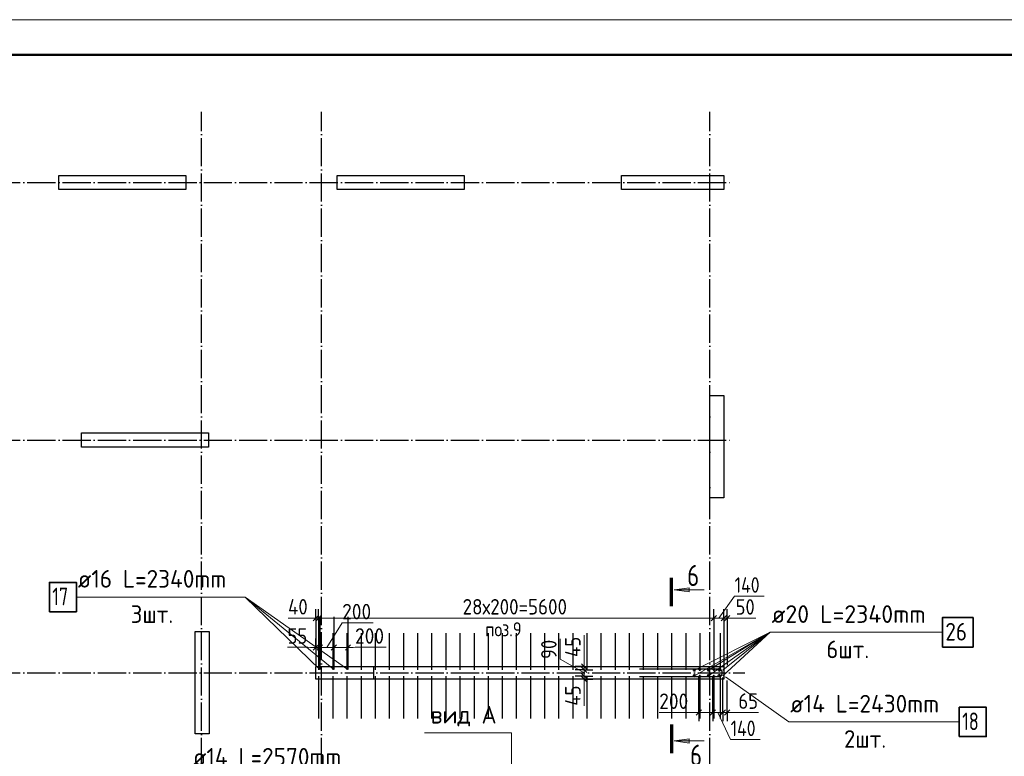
# Model space of a CAD drawing. Header units: millimetres. Extents: x -49773 to 2322955, y -3321 to 58485.
# Tile 447 of 580: x 1735988 to 1749938, y 46604 to 57044. Entities that reach past the tile are written whole.
import ezdxf

# ---------------------------------------------------------------- set-up
doc = ezdxf.new("R2010")
doc.units = ezdxf.units.MM
doc.linetypes.add('______11', pattern=[500, 400, -50, 0, -50])
doc.linetypes.add('______5', pattern=[1100, 800, -100, 100, -100])
for name, color, linetype, lineweight in [('Standard', 7, 'Continuous', 25), ('Арм.стержн. вертикальными 1', 22, 'Continuous', 35), ('Арм.стержн.горизонт. 2', 202, 'Continuous', 35), ('Обозначение разреза_ общее', 7, 'Continuous', 25), ('Размерная линия_ общее', 7, 'Continuous', 13), ('Стена_ общее', 7, 'Continuous', 35)]:
    doc.layers.add(name, color=color, linetype=linetype, lineweight=lineweight)
doc.layers.add('Арм.стержн. вертикальными 2', color=7, linetype='Continuous', lineweight=35, true_color=0x006e00)
doc.layers.add('Осевая линия_ общее', color=7, linetype='______5', lineweight=13, true_color=0xa0a0a0)
doc.styles.add('ISOCPEUR', font='txt')

msp = doc.modelspace()

# ---------------------------------------------------------------- hatches: boundary and pattern name
at = {"layer": 'Обозначение разреза_ общее', "linetype": 'Continuous', "lineweight": 13, "transparency": 33554687}
for points in [[(1745470.9, 48933.8), (1745260.9, 48963.8), (1745470.9, 48993.8)], [(1745470.9, 46792.5), (1745260.9, 46822.4), (1745470.9, 46852.5)]]:
    msp.add_hatch(color=7, dxfattribs=at).paths.add_polyline_path(points, flags=16)

# ---------------------------------------------------------------- linework, layer by layer
at = {"color": 7, "linetype": 'Continuous', "lineweight": 25, "transparency": 33554687}
for p, q in [((1736543.6, 54636.8), (1736543.6, 54836.8)), ((1736543.6, 54836.8), (1738343.6, 54836.8)), ((1738343.6, 54836.8), (1738343.6, 54636.8)), ((1740483.6, 54636.8), (1740483.6, 54836.8)), ((1740483.6, 54836.8), (1742283.6, 54836.8)), ((1742283.6, 54836.8), (1742283.6, 54636.8)), ((1744513.6, 54636.8), (1744513.6, 54836.8)), ((1744513.6, 54836.8), (1745963.6, 54836.8)), ((1745963.6, 54836.8), (1745963.6, 54636.8)), ((1738343.6, 54636.8), (1736543.6, 54636.8)), ((1742283.6, 54636.8), (1740483.6, 54636.8)), ((1745963.6, 54636.8), (1744513.6, 54636.8)), ((1745763.6, 50266.8), (1745763.6, 51716.8)), ((1745763.6, 51716.8), (1745963.6, 51716.8)), ((1745963.6, 51716.8), (1745963.6, 50266.8)), ((1736863.6, 50986.8), (1736863.6, 51186.8)), ((1736863.6, 51186.8), (1738663.6, 51186.8)), ((1738663.6, 51186.8), (1738663.6, 50986.8)), ((1738663.6, 50986.8), (1736863.6, 50986.8)), ((1745963.6, 50266.8), (1745763.6, 50266.8)), ((1738473.6, 46921.8), (1738473.6, 48371.8)), ((1738473.6, 48371.8), (1738673.6, 48371.8)), ((1738673.6, 48371.8), (1738673.6, 46921.8)), ((1738673.6, 46921.8), (1738473.6, 46921.8))]:
    msp.add_line(p, q, dxfattribs=at)
at = {"layer": 'Standard', "color": 7, "linetype": 'Continuous', "lineweight": 13, "transparency": 33554687}
msp.add_lwpolyline([(1719537.9, -2355.6), (1761537.9, -2355.6), (1761537.9, 57044.4), (1719537.9, 57044.4), (1719537.9, -2355.6)], close=True, dxfattribs=at)
at = {"layer": 'Standard', "color": 7, "linetype": 'Continuous', "lineweight": 50, "transparency": 33554687}
msp.add_lwpolyline([(1721537.9, 56544.4), (1761037.9, 56544.4), (1761037.9, -1855.6), (1721537.9, -1855.6), (1721537.9, 56544.4)], close=True, dxfattribs=at)
at = {"layer": 'Арм.стержн. вертикальными 1', "color": 4, "linetype": 'Continuous', "lineweight": 25, "transparency": 33554687}
for p, q in [((1740223.6, 48351.8), (1740223.6, 47831.8)), ((1740423.6, 48351.8), (1740423.6, 47831.8)), ((1740623.6, 48351.8), (1740623.6, 47831.8)), ((1740823.6, 48351.8), (1740823.6, 47831.8)), ((1741023.6, 48351.8), (1741023.6, 47831.8)), ((1741223.6, 48351.8), (1741223.6, 47831.8)), ((1741423.6, 48351.8), (1741423.6, 47831.8)), ((1741623.6, 48351.8), (1741623.6, 47831.8)), ((1741823.6, 48351.8), (1741823.6, 47831.8)), ((1742023.6, 48351.8), (1742023.6, 47831.8)), ((1742223.6, 48351.8), (1742223.6, 47831.8)), ((1742428.6, 48351.8), (1742428.6, 47831.8)), ((1742623.6, 48351.8), (1742623.6, 47831.8)), ((1742823.6, 48351.8), (1742823.6, 47831.8)), ((1743023.6, 48351.8), (1743023.6, 47831.8)), ((1743223.6, 48351.8), (1743223.6, 47831.8)), ((1743423.6, 48351.8), (1743423.6, 47831.8)), ((1743623.6, 48351.8), (1743623.6, 47831.8)), ((1743823.6, 48351.8), (1743823.6, 47831.8)), ((1744023.6, 48351.8), (1744023.6, 47831.8)), ((1744223.6, 48351.8), (1744223.6, 47831.8)), ((1744423.6, 48351.8), (1744423.6, 47831.8)), ((1744623.6, 48351.8), (1744623.6, 47831.8)), ((1744823.6, 48351.8), (1744823.6, 47831.8)), ((1745023.6, 48351.8), (1745023.6, 47831.8)), ((1745223.6, 48351.8), (1745223.6, 47831.8)), ((1745423.6, 48351.8), (1745423.6, 47831.8)), ((1745623.6, 48351.8), (1745623.6, 47831.8)), ((1745823.6, 48351.8), (1745823.6, 47831.8)), ((1745913.6, 48351.8), (1745913.6, 47831.8)), ((1740223.6, 47741.8), (1740223.6, 47141.8)), ((1740423.6, 47741.8), (1740423.6, 47141.8)), ((1740623.6, 47741.8), (1740623.6, 47141.8)), ((1740823.6, 47741.8), (1740823.6, 47141.8)), ((1741023.6, 47741.8), (1741023.6, 47141.8)), ((1741223.6, 47741.8), (1741223.6, 47141.8)), ((1741423.6, 47741.8), (1741423.6, 47141.8)), ((1741623.6, 47741.8), (1741623.6, 47141.8)), ((1741823.6, 47741.8), (1741823.6, 47141.8)), ((1742023.6, 47741.8), (1742023.6, 47141.8)), ((1742223.6, 47741.8), (1742223.6, 47141.8)), ((1742428.6, 47741.8), (1742428.6, 47141.8)), ((1742623.6, 47741.8), (1742623.6, 47141.8)), ((1742823.6, 47741.8), (1742823.6, 47141.8)), ((1743023.6, 47741.8), (1743023.6, 47141.8)), ((1743223.6, 47741.8), (1743223.6, 47141.8)), ((1743423.6, 47741.8), (1743423.6, 47141.8)), ((1743623.6, 47741.8), (1743623.6, 47141.8)), ((1743823.6, 47741.8), (1743823.6, 47141.8)), ((1744023.6, 47741.8), (1744023.6, 47141.8)), ((1744223.6, 47741.8), (1744223.6, 47141.8)), ((1744423.6, 47741.8), (1744423.6, 47141.8)), ((1744623.6, 47741.8), (1744623.6, 47141.8)), ((1744823.6, 47741.8), (1744823.6, 47141.8)), ((1745023.6, 47741.8), (1745023.6, 47141.8)), ((1745223.6, 47741.8), (1745223.6, 47141.8)), ((1745423.6, 47741.8), (1745423.6, 47141.8)), ((1745623.6, 47741.8), (1745623.6, 47141.8)), ((1745823.6, 47741.8), (1745823.6, 47141.8)), ((1745913.6, 47741.8), (1745913.6, 47141.8))]:
    msp.add_line(p, q, dxfattribs=at)
at = {"layer": 'Арм.стержн. вертикальными 1', "color": 4, "linetype": 'Continuous', "lineweight": 50, "transparency": 33554687}
for centre in [(1745623.6, 47831.8), (1745623.6, 47741.8), (1745823.6, 47831.8), (1745823.6, 47741.8), (1745913.6, 47831.8), (1745913.6, 47741.8)]:
    msp.add_circle(centre, 5, dxfattribs=at)
at = {"layer": 'Арм.стержн. вертикальными 2', "color": 7, "linetype": 'Continuous', "lineweight": 13, "transparency": 33554687}
for p, q in [((1736791.1, 48861.3), (1739181.1, 48861.3)), ((1739181.1, 48861.3), (1740239.3, 47832.4)), ((1739181.1, 48861.3), (1740439.3, 47832.4)), ((1739181.1, 48861.3), (1740639.3, 47832.4)), ((1746621.4, 48361.7), (1745548.6, 47826.8)), ((1746621.4, 48361.7), (1745548.6, 47746.8)), ((1746621.4, 48361.7), (1745748.6, 47746.8)), ((1746621.4, 48361.7), (1745748.6, 47826.8)), ((1746621.4, 48361.7), (1745948.6, 47826.8)), ((1746621.4, 48361.7), (1745948.6, 47746.8)), ((1746621.4, 48361.7), (1749061.4, 48361.7))]:
    msp.add_line(p, q, dxfattribs=at)
at = {"layer": 'Арм.стержн. вертикальными 2', "color": 5, "linetype": 'Continuous', "lineweight": 25, "true_color": 0x1c1cff, "transparency": 33554687}
for p, q in [((1740239.3, 48582.4), (1740239.3, 47832.4)), ((1740439.3, 48582.4), (1740439.3, 47832.4)), ((1740639.3, 48582.4), (1740639.3, 47832.4))]:
    msp.add_line(p, q, dxfattribs=at)
at = {"layer": 'Арм.стержн. вертикальными 2', "color": 7, "linetype": 'Continuous', "lineweight": 35, "transparency": 33554687}
for points in [[(1736407.8, 48653), (1736791.1, 48653), (1736791.1, 49069.7), (1736407.8, 49069.7), (1736407.8, 48653)], [(1749061.4, 48153.4), (1749494.7, 48153.4), (1749494.7, 48570.1), (1749061.4, 48570.1), (1749061.4, 48153.4)]]:
    msp.add_lwpolyline(points, dxfattribs=at)
at = {"layer": 'Арм.стержн. вертикальными 2', "color": 33, "linetype": 'Continuous', "lineweight": 50, "true_color": 0xf0a546, "transparency": 33554687}
for centre in [(1745548.6, 47826.8), (1745548.6, 47746.8), (1745748.6, 47826.8), (1745748.6, 47746.8), (1745898.6, 47826.8), (1745898.6, 47746.8)]:
    msp.add_circle(centre, 10, dxfattribs=at)
at = {"layer": 'Арм.стержн.горизонт. 2', "color": 7, "linetype": 'Continuous', "lineweight": 13, "transparency": 33554687}
for q in [(1745986.6, 47731.8), (1745986.6, 47731.8), (1749299.3, 47091.7)]:
    msp.add_line((1746884.3, 47091.7), q, dxfattribs=at)
at = {"layer": 'Арм.стержн.горизонт. 2', "color": 211, "linetype": 'Continuous', "lineweight": 25, "true_color": 0xff54ff, "transparency": 33554687}
for points in [[(1744770.6, 47841.8), (1745896.4, 47841.8), (1745903.8, 47840.8), (1745911.5, 47838.2), (1745918.5, 47834.3), (1745924.3, 47829.5), (1745929.1, 47823.7), (1745933, 47816.7), (1745935.5, 47809.1), (1745936.6, 47801.6), (1745936.6, 47772), (1745935.5, 47764.5), (1745933, 47756.9), (1745929.1, 47749.9), (1745924.3, 47744.1), (1745918.5, 47739.3), (1745911.5, 47735.4), (1745903.8, 47732.8), (1745896.4, 47731.8), (1744770.6, 47731.8)], [(1745234.6, 47841.8), (1745896.4, 47841.8), (1745903.8, 47840.8), (1745911.5, 47838.2), (1745918.5, 47834.3), (1745924.3, 47829.5), (1745929.1, 47823.7), (1745933, 47816.7), (1745935.5, 47809.1), (1745936.6, 47801.6), (1745936.6, 47772), (1745935.5, 47764.5), (1745933, 47756.9), (1745929.1, 47749.9), (1745924.3, 47744.1), (1745918.5, 47739.3), (1745911.5, 47735.4), (1745903.8, 47732.8), (1745896.4, 47731.8), (1744770.6, 47731.8)], [(1745234.6, 47841.8), (1745896.4, 47841.8), (1745903.8, 47840.8), (1745911.5, 47838.2), (1745918.5, 47834.3), (1745924.3, 47829.5), (1745929.1, 47823.7), (1745933, 47816.7), (1745935.5, 47809.1), (1745936.6, 47801.6), (1745936.6, 47772), (1745935.5, 47764.5), (1745933, 47756.9), (1745929.1, 47749.9), (1745924.3, 47744.1), (1745918.5, 47739.3), (1745911.5, 47735.4), (1745903.8, 47732.8), (1745896.4, 47731.8), (1744770.6, 47731.8)], [(1744770.6, 47841.8), (1745896.4, 47841.8), (1745903.8, 47840.8), (1745911.5, 47838.2), (1745918.5, 47834.3), (1745924.3, 47829.5), (1745929.1, 47823.7), (1745933, 47816.7), (1745935.5, 47809.1), (1745936.6, 47801.6), (1745936.6, 47772), (1745935.5, 47764.5), (1745933, 47756.9), (1745929.1, 47749.9), (1745924.3, 47744.1), (1745918.5, 47739.3), (1745911.5, 47735.4), (1745903.8, 47732.8), (1745896.4, 47731.8), (1744770.6, 47731.8)]]:
    msp.add_lwpolyline(points, dxfattribs=at)
at = {"layer": 'Арм.стержн.горизонт. 2', "color": 7, "linetype": 'Continuous', "lineweight": 35, "transparency": 33554687}
msp.add_lwpolyline([(1749299.3, 46883.3), (1749682.7, 46883.3), (1749682.7, 47300), (1749299.3, 47300), (1749299.3, 46883.3)], dxfattribs=at)
at = {"layer": 'Обозначение разреза_ общее', "color": 7, "linetype": 'Continuous', "lineweight": 70, "transparency": 33554687}
for p, q in [((1745221, 48733.1), (1745221, 49135.1)), ((1745221, 47053.1), (1745221, 46651.1))]:
    msp.add_line(p, q, dxfattribs=at)
at = {"layer": 'Обозначение разреза_ общее', "color": 7, "linetype": 'Continuous', "lineweight": 13, "transparency": 33554687}
for p, q in [((1745260.9, 48963.8), (1745470.9, 48993.8)), ((1745470.9, 48993.8), (1745470.9, 48933.8)), ((1745260.9, 48963.8), (1745684.9, 48963.8)), ((1745260.9, 48963.8), (1745260.9, 48963.8)), ((1745260.9, 48963.8), (1745260.9, 48963.8)), ((1745260.9, 48963.8), (1745260.9, 48963.8)), ((1745470.9, 48933.8), (1745260.9, 48963.8)), ((1745470.9, 48963.8), (1745485.9, 48963.8)), ((1745260.9, 46822.4), (1745470.9, 46852.5)), ((1745260.9, 46822.4), (1745684.9, 46822.4)), ((1745260.9, 46822.4), (1745260.9, 46822.4)), ((1745260.9, 46822.4), (1745260.9, 46822.4)), ((1745260.9, 46822.4), (1745260.9, 46822.4)), ((1745470.9, 46792.5), (1745260.9, 46822.4)), ((1745470.9, 46852.5), (1745470.9, 46792.5)), ((1745470.9, 46822.4), (1745485.9, 46822.4))]:
    msp.add_line(p, q, dxfattribs=at)
msp.add_lwpolyline([(1741723.9, 46937.2), (1742954, 46937.2), (1742954, 46257.2)], dxfattribs=at)
at = {"layer": 'Осевая линия_ общее', "color": 253, "linetype": '______11', "lineweight": -3, "true_color": 0xa0a0a0, "transparency": 33554687}
for p, q in [((1738563.6, 32961.8), (1738563.6, 55736.8)), ((1740263.6, 32961.8), (1740263.6, 55736.8)), ((1745763.6, 32961.8), (1745763.6, 55736.8)), ((1729093.6, 54736.8), (1746073.6, 54736.8)), ((1729093.6, 51086.8), (1746073.6, 51086.8)), ((1729093.6, 47786.8), (1746263.6, 47786.8))]:
    msp.add_line(p, q, dxfattribs=at)
at = {"layer": 'Размерная линия_ общее', "color": 7, "linetype": 'Continuous', "lineweight": 13, "transparency": 33554687}
for p, q in [((1745893.6, 48563.6), (1746116.9, 48873.3)), ((1746116.9, 48873.3), (1746534.9, 48873.3)), ((1740098.6, 48563.8), (1739790.6, 48563.8)), ((1740203.6, 48563.6), (1740098.6, 48563.8)), ((1740183.6, 48563.6), (1740108.6, 48563.6)), ((1740183.6, 48563.6), (1740223.6, 48563.6)), ((1740223.6, 48563.6), (1745823.6, 48563.6)), ((1745823.6, 48563.6), (1745963.6, 48563.6)), ((1745963.6, 48563.6), (1746013.6, 48563.6)), ((1745988.6, 48563.6), (1746131.3, 48561.3)), ((1746013.6, 48563.6), (1746088.6, 48563.6)), ((1746131.3, 48561.3), (1746417.3, 48561.3)), ((1740339.3, 48148.4), (1740556.6, 48494.8)), ((1740556.6, 48494.8), (1740996.6, 48494.8)), ((1743645.2, 47983.2), (1743645.2, 48269.2)), ((1743984.9, 48011.8), (1743984.9, 48319.8)), ((1740069, 48149), (1739783, 48149)), ((1740211.4, 48148.4), (1740069, 48149)), ((1740183.6, 48148.4), (1740108.6, 48148.4)), ((1740183.6, 48148.4), (1740239.3, 48148.4)), ((1740239.3, 48148.4), (1740439.3, 48148.4)), ((1740439.3, 48148.4), (1740639.3, 48148.4)), ((1740539.3, 48148.4), (1740739.1, 48149.4)), ((1740639.3, 48148.4), (1740714.3, 48148.4)), ((1740739.1, 48149.4), (1741179.1, 48149.4)), ((1743984.6, 47854.3), (1743984.9, 48011.8)), ((1743984.6, 47787), (1743645.2, 47983.2)), ((1743984.6, 47876.8), (1743984.6, 47951.8)), ((1743984.6, 47831.8), (1743984.6, 47876.8)), ((1743984.6, 47742.3), (1743984.6, 47831.8)), ((1743984.6, 47696.8), (1743984.6, 47742.3)), ((1743984.6, 47719.5), (1743985.2, 47629.1)), ((1743984.6, 47696.8), (1743984.6, 47621.8)), ((1743985.2, 47629.1), (1743985.2, 47321.1)), ((1745488.6, 47224.9), (1745048.6, 47224.9)), ((1745708.6, 47225.7), (1745488.6, 47224.9)), ((1745608.6, 47225.7), (1745533.6, 47225.7)), ((1745608.6, 47225.7), (1745808.6, 47225.7)), ((1745808.6, 47225.7), (1745948.6, 47225.7)), ((1745878.6, 47225.7), (1746059.9, 46840.8)), ((1745948.6, 47225.7), (1746013.6, 47225.7)), ((1745981.1, 47225.7), (1746170.4, 47226.7)), ((1746013.6, 47225.7), (1746088.6, 47225.7)), ((1746170.4, 47226.7), (1746456.4, 47226.7)), ((1746059.9, 46840.8), (1746477.9, 46840.8))]:
    msp.add_line(p, q, dxfattribs=at)
at = {"layer": 'Размерная линия_ общее', "color": 253, "linetype": 'Continuous', "lineweight": -3, "true_color": 0xa0a0a0, "transparency": 33554687}
for p, q in [((1740183.6, 48563.6), (1740183.6, 48688.6)), ((1740223.6, 48563.6), (1740223.6, 48688.6)), ((1745823.6, 48563.6), (1745823.6, 48688.6)), ((1745963.6, 48563.6), (1745963.6, 48688.6)), ((1746013.6, 48563.6), (1746013.6, 48688.6)), ((1740183.6, 48563.6), (1740183.6, 48438.5)), ((1740183.6, 48563.6), (1740183.6, 47896.8)), ((1740223.6, 48563.6), (1740223.6, 48438.5)), ((1740223.6, 48563.6), (1740223.6, 47851.8)), ((1745823.6, 48563.6), (1745823.6, 48438.5)), ((1745823.6, 48563.6), (1745823.6, 47851.8)), ((1745963.6, 48563.6), (1745963.6, 48438.5)), ((1745963.6, 48563.6), (1745963.6, 47851.8)), ((1746013.6, 48563.6), (1746013.6, 48438.5)), ((1746013.6, 48563.6), (1746013.6, 47896.8)), ((1740183.6, 48148.4), (1740183.6, 48273.4)), ((1740239.3, 48148.4), (1740239.3, 48273.4)), ((1740439.3, 48148.4), (1740439.3, 48273.4)), ((1740639.3, 48148.4), (1740639.3, 48273.4)), ((1740183.6, 48148.4), (1740183.6, 48023.4)), ((1740183.6, 48148.4), (1740183.6, 47896.8)), ((1740239.3, 48148.4), (1740239.3, 48023.4)), ((1740239.3, 48148.4), (1740239.3, 47852.4)), ((1740439.3, 48148.4), (1740439.3, 48023.4)), ((1740439.3, 48148.4), (1740439.3, 47852.4)), ((1740639.3, 48148.4), (1740639.3, 48023.4)), ((1740639.3, 48148.4), (1740639.3, 47852.4)), ((1743984.6, 47876.8), (1743859.5, 47876.8)), ((1743984.6, 47876.8), (1744109.6, 47876.8)), ((1743984.6, 47831.8), (1743859.5, 47831.8)), ((1743984.6, 47742.3), (1743859.5, 47742.3)), ((1743984.6, 47831.8), (1744109.6, 47831.8)), ((1743984.6, 47831.8), (1744018.2, 47831.8)), ((1743984.6, 47742.3), (1744109.6, 47742.3)), ((1743984.6, 47742.3), (1744018.2, 47742.3)), ((1743984.6, 47696.8), (1743859.5, 47696.8)), ((1743984.6, 47696.8), (1744109.6, 47696.8)), ((1745608.6, 47225.7), (1745608.6, 47350.7)), ((1745808.6, 47225.7), (1745808.6, 47350.7)), ((1745948.6, 47225.7), (1745948.6, 47350.7)), ((1746013.6, 47225.7), (1746013.6, 47350.7)), ((1745608.6, 47225.7), (1745608.6, 47100.7)), ((1745808.6, 47225.7), (1745808.6, 47100.7)), ((1745948.6, 47225.7), (1745948.6, 47100.7)), ((1746013.6, 47225.7), (1746013.6, 47100.7))]:
    msp.add_line(p, q, dxfattribs=at)
at = {"layer": 'Размерная линия_ общее', "color": 7, "linetype": 'Continuous', "lineweight": 25, "transparency": 33554687}
for p, q in [((1740146.1, 48526.1), (1740221.1, 48601)), ((1740186.1, 48526.1), (1740261.1, 48601)), ((1745786.1, 48526.1), (1745861.1, 48601)), ((1745926.1, 48526.1), (1746001.1, 48601)), ((1745976.1, 48526.1), (1746051.1, 48601)), ((1740146.1, 48110.9), (1740221.1, 48185.9)), ((1740201.8, 48110.9), (1740276.8, 48185.9)), ((1740401.8, 48110.9), (1740476.8, 48185.9)), ((1740601.8, 48110.9), (1740676.8, 48185.9)), ((1744022.1, 47839.3), (1743947.1, 47914.3)), ((1744022.1, 47794.3), (1743947.1, 47869.3)), ((1744022.1, 47704.8), (1743947.1, 47779.8)), ((1744022.1, 47659.3), (1743947.1, 47734.3)), ((1745571.1, 47188.2), (1745646.1, 47263.2)), ((1745771.1, 47188.2), (1745846.1, 47263.2)), ((1745911.1, 47188.2), (1745986.1, 47263.2)), ((1745976.1, 47188.2), (1746051.1, 47263.2))]:
    msp.add_line(p, q, dxfattribs=at)
at = {"layer": 'Размерная линия_ общее', "color": 253, "linetype": 'Continuous', "lineweight": -3, "true_color": 0xa0a0a0, "transparency": 33554687}
for points in [[(1743984.6, 47876.8), (1743967.9, 47876.8), (1743967.9, 47876.8), (1743957.8, 47876.8)], [(1745608.6, 47225.7), (1745608.6, 47242.9), (1745608.6, 47242.9), (1745608.6, 47721.8)], [(1745808.6, 47225.7), (1745808.6, 47243.2), (1745808.6, 47243.2), (1745808.6, 47721.8)], [(1745948.6, 47225.7), (1745948.6, 47243.4), (1745948.6, 47243.4), (1745948.6, 47721.8)], [(1743984.6, 47696.8), (1743968, 47696.8), (1743968, 47696.8), (1743957.8, 47696.8)], [(1746013.6, 47225.7), (1746013.6, 47243.5), (1746013.6, 47243.5), (1746013.6, 47676.8)]]:
    msp.add_lwpolyline(points, dxfattribs=at)
at = {"layer": 'Стена_ общее', "color": 7, "linetype": 'Continuous', "lineweight": 25, "transparency": 33554687}
for p, q in [((1740183.6, 47696.8), (1740183.6, 47876.8)), ((1740183.6, 47876.8), (1741003.6, 47876.8)), ((1741003.6, 47696.8), (1741003.6, 47876.8)), ((1741003.6, 47876.8), (1745963.6, 47876.8)), ((1745963.6, 47876.8), (1745963.6, 47696.8)), ((1741003.6, 47696.8), (1740183.6, 47696.8)), ((1745963.6, 47696.8), (1741003.6, 47696.8))]:
    msp.add_line(p, q, dxfattribs=at)

# ---------------------------------------------------------------- texts
at = {"layer": 'Standard', "color": 7, "linetype": 'Continuous', "lineweight": 18, "transparency": 33554687, "insert": (1742582.9, 48304.1), "char_height": 200, "width": 639.292, "attachment_point": 7, "style": 'ISOCPEUR'}
msp.add_mtext('\\W0.85;поз.9', dxfattribs=at)
at = {"layer": 'Арм.стержн. вертикальными 2', "color": 7, "linetype": 'Continuous', "lineweight": 25, "transparency": 33554687, "char_height": 250, "attachment_point": 7, "style": 'ISOCPEUR'}
for s, insert, width in [('\\W0.96;ø16 L=2340mm ', (1736811.1, 48994.7), 2468.872), ('\\W0.75;17', (1736449.4, 48744.7), 393.566), ('\\W0.94;3шт. ', (1737561.1, 48494.7), 967.736), ('\\W0.98;ø20 L=2340mm ', (1746641.4, 48495.1), 2521.275), ('\\W0.87;26', (1749103, 48245.1), 459.007), ('\\W0.94;6шт. ', (1747416.4, 47995.1), 967.736)]:
    msp.add_mtext(s, dxfattribs=dict(at, insert=insert, width=width))
at = {"layer": 'Арм.стержн.горизонт. 2', "color": 7, "linetype": 'Continuous', "lineweight": 25, "transparency": 33554687, "char_height": 250, "attachment_point": 7, "style": 'ISOCPEUR'}
for s, insert, width in [('\\W0.96;ø14 L=2430mm ', (1746904.3, 47225), 2493.968), ('\\W0.75;18', (1749341, 46975), 393.558), ('\\W0.94;2шт. ', (1747666.8, 46725), 967.75), ('\\W0.96;ø14 L=2570mm ', (1738441.2, 46472.1), 2468.872)]:
    msp.add_mtext(s, dxfattribs=dict(at, insert=insert, width=width))
at = {"layer": 'Обозначение разреза_ общее', "color": 7, "linetype": 'Continuous', "lineweight": 25, "transparency": 33554687, "attachment_point": 7, "style": 'ISOCPEUR'}
for s, insert, char_height, width in [('\\W0.78;6', (1745445.5, 49017.3), 300, 326.407), ('\\W0.95;вид А', (1741811.1, 47028.9), 250, 1017.944), ('\\W0.78;6', (1745486.5, 46470), 300, 326.407)]:
    msp.add_mtext(s, dxfattribs=dict(at, insert=insert, char_height=char_height, width=width))
at = {"layer": 'Размерная линия_ общее', "color": 7, "linetype": 'Continuous', "lineweight": 25, "transparency": 33554687, "char_height": 220, "attachment_point": 7, "style": 'ISOCPEUR'}
for s, insert, width in [('\\W0.83;140', (1746116.9, 48923.3), 531.419), ('\\W0.88;40', (1739790.6, 48613.8), 426.797), ('\\W0.89;28х200=5600', (1742263.6, 48613.6), 1636.173), ('\\W0.87;50', (1746131.3, 48611.3), 403.932), ('\\W0.91;200', (1740556.6, 48544.8), 561.981), ('\\W0.87;55', (1739783, 48199), 403.924), ('\\W0.91;200', (1740739.1, 48199.4), 561.996), ('\\W0.91;200', (1745048.6, 47274.9), 561.996), ('\\W0.87;65', (1746170.4, 47276.7), 403.924), ('\\W0.83;140', (1746059.9, 46890.8), 531.411)]:
    msp.add_mtext(s, dxfattribs=dict(at, insert=insert, width=width))
at = {"layer": 'Размерная линия_ общее', "color": 7, "linetype": 'Continuous', "lineweight": 25, "transparency": 33554687, "char_height": 220, "attachment_point": 7, "rotation": 90, "style": 'ISOCPEUR'}
for s, insert, width in [('\\W0.88;45', (1743934.9, 48011.8), 426.789), ('\\W0.87;90', (1743595.2, 47983.2), 403.924), ('\\W0.88;45', (1743935.2, 47321.1), 426.797)]:
    msp.add_mtext(s, dxfattribs=dict(at, insert=insert, width=width))

doc.saveas('drawing.dxf')
